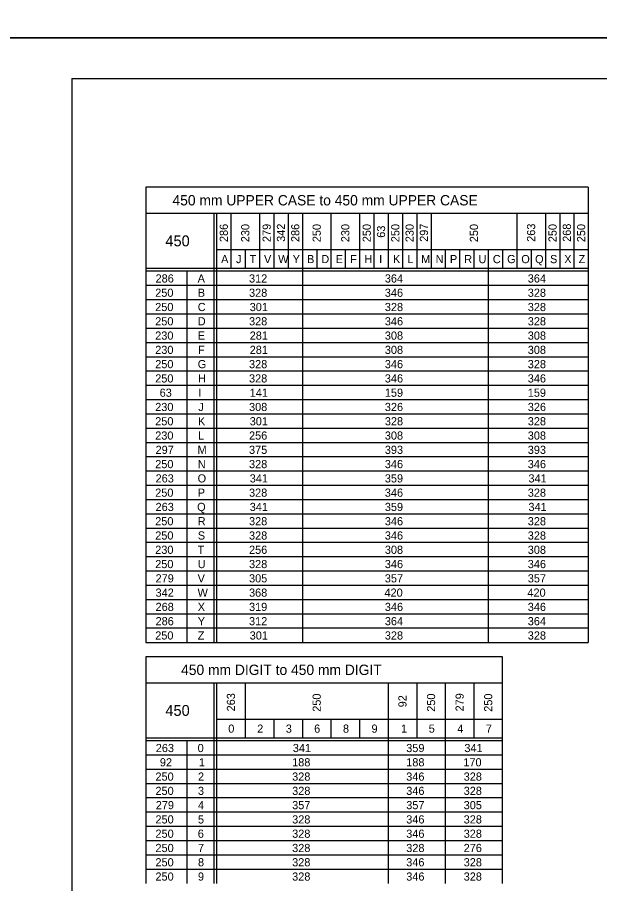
# Model space of a CAD drawing. Extents: x 637580 to 641849, y 297270 to 299646.
# Drawn here: x 638441.3 to 638655.2, y 298740.6 to 299059.1 of the extents above; entities that cross this region are included whole.
import ezdxf

# ---------------------------------------------------------------- set-up
doc = ezdxf.new("R2010")
doc.units = 0
for name, color, linetype in [('1', 7, 'Continuous'), ('2', 7, 'Continuous'), ('XCS-GRID-HVGL', 7, 'Continuous')]:
    doc.layers.add(name, color=color, linetype=linetype)

msp = doc.modelspace()

# ---------------------------------------------------------------- linework, layer by layer
at = {"layer": '1'}
for q in [(639247.31, 299036.63), (638461.31, 298472.63)]:
    msp.add_line((638461.31, 299036.63), q, dxfattribs=at)
at = {"layer": '2'}
for p, q in [((638651.01, 298996.63), (638488.51, 298996.63)), ((638488.51, 298996.63), (638488.51, 298829.25)), ((638651.01, 298996.63), (638651.01, 298829.25)), ((638488.51, 298987.13), (638651.01, 298987.13)), ((638513.51, 298987.13), (638513.51, 298829.25)), ((638514.51, 298987.13), (638514.51, 298829.25)), ((638519.76, 298987.13), (638519.76, 298966.75)), ((638530.26, 298987.13), (638530.26, 298966.75)), ((638535.51, 298987.13), (638535.51, 298966.75)), ((638540.76, 298987.13), (638540.76, 298966.75)), ((638546.01, 298987.13), (638546.01, 298829.25)), ((638556.51, 298987.13), (638556.51, 298966.75)), ((638567.01, 298987.13), (638567.01, 298966.75)), ((638572.26, 298987.13), (638572.26, 298966.75)), ((638577.51, 298987.13), (638577.51, 298966.75)), ((638582.76, 298987.13), (638582.76, 298966.75)), ((638588.01, 298987.13), (638588.01, 298966.75)), ((638593.26, 298987.13), (638593.26, 298966.75)), ((638624.76, 298987.13), (638624.76, 298966.75)), ((638635.26, 298987.13), (638635.26, 298966.75)), ((638640.51, 298987.13), (638640.51, 298966.75)), ((638645.76, 298987.13), (638645.76, 298966.75)), ((638514.51, 298973.75), (638651.01, 298973.75)), ((638525.01, 298973.75), (638525.01, 298966.75)), ((638551.26, 298973.75), (638551.26, 298966.75)), ((638561.76, 298973.75), (638561.76, 298966.75)), ((638598.51, 298973.75), (638598.51, 298966.75)), ((638603.76, 298973.75), (638603.76, 298966.75)), ((638609.01, 298973.75), (638609.01, 298966.75)), ((638609.01, 298973.75), (638609.01, 298966.75)), ((638614.26, 298973.75), (638614.26, 298829.25)), ((638619.51, 298973.75), (638619.51, 298966.75)), ((638630.01, 298973.75), (638630.01, 298966.75)), ((638651.01, 298966.75), (638488.51, 298966.75)), ((638651.01, 298965.75), (638488.51, 298965.75)), ((638503.51, 298965.75), (638503.51, 298829.25)), ((638651.01, 298960.5), (638488.51, 298960.5)), ((638651.01, 298955.25), (638488.51, 298955.25)), ((638651.01, 298950), (638488.51, 298950)), ((638651.01, 298944.75), (638488.51, 298944.75)), ((638651.01, 298939.5), (638488.51, 298939.5)), ((638651.01, 298934.25), (638488.51, 298934.25)), ((638651.01, 298929), (638488.51, 298929)), ((638651.01, 298923.75), (638488.51, 298923.75)), ((638651.01, 298918.5), (638488.51, 298918.5)), ((638651.01, 298913.25), (638488.51, 298913.25)), ((638651.01, 298908), (638488.51, 298908)), ((638651.01, 298902.75), (638488.51, 298902.75)), ((638651.01, 298897.5), (638488.51, 298897.5)), ((638651.01, 298892.25), (638488.51, 298892.25)), ((638651.01, 298887), (638488.51, 298887)), ((638651.01, 298881.75), (638488.51, 298881.75)), ((638651.01, 298876.5), (638488.51, 298876.5)), ((638651.01, 298871.25), (638488.51, 298871.25)), ((638651.01, 298866), (638488.51, 298866)), ((638651.01, 298860.75), (638488.51, 298860.75)), ((638651.01, 298855.5), (638488.51, 298855.5)), ((638651.01, 298850.25), (638488.51, 298850.25)), ((638651.01, 298845), (638488.51, 298845)), ((638651.01, 298839.75), (638488.51, 298839.75)), ((638651.01, 298834.5), (638488.51, 298834.5)), ((638488.51, 298829.25), (638488.51, 298829.25)), ((638488.51, 298829.25), (638651.01, 298829.25)), ((638619.51, 298824), (638488.51, 298824)), ((638488.51, 298824), (638488.51, 298740.63)), ((638619.51, 298740.63), (638619.51, 298824)), ((638488.51, 298814.5), (638619.51, 298814.5)), ((638513.51, 298814.5), (638513.51, 298740.63)), ((638514.51, 298814.5), (638514.51, 298740.63)), ((638525.01, 298814.5), (638525.01, 298794.13)), ((638577.51, 298814.5), (638577.51, 298740.63)), ((638588.01, 298814.5), (638588.01, 298794.13)), ((638598.51, 298814.5), (638598.51, 298740.63)), ((638609.01, 298814.5), (638609.01, 298794.13)), ((638514.51, 298801.13), (638619.51, 298801.13)), ((638535.51, 298801.13), (638535.51, 298794.13)), ((638546.01, 298801.13), (638546.01, 298794.13)), ((638556.51, 298801.13), (638556.51, 298794.13)), ((638567.01, 298801.13), (638567.01, 298794.13)), ((638619.51, 298794.13), (638488.51, 298794.13)), ((638619.51, 298793.13), (638488.51, 298793.13)), ((638503.51, 298793.13), (638503.51, 298740.63)), ((638619.51, 298787.88), (638488.51, 298787.88)), ((638619.51, 298782.63), (638488.51, 298782.63)), ((638619.51, 298777.38), (638488.51, 298777.38)), ((638619.51, 298772.13), (638488.51, 298772.13)), ((638619.51, 298766.88), (638488.51, 298766.88)), ((638619.51, 298761.63), (638488.51, 298761.63)), ((638619.51, 298756.38), (638488.51, 298756.38)), ((638619.51, 298751.13), (638488.51, 298751.13)), ((638619.51, 298745.88), (638488.51, 298745.88))]:
    msp.add_line(p, q, dxfattribs=at)
at = {"layer": 'XCS-GRID-HVGL'}
for points in [[(638421.31, 299645.63), (639262.31, 299645.63), (639262.31, 299051.63), (638421.31, 299051.63)], [(638421.31, 299051.63), (639262.31, 299051.63), (639262.31, 298457.63), (638421.31, 298457.63)]]:
    msp.add_lwpolyline(points, close=True, dxfattribs=at)

# ---------------------------------------------------------------- texts
at = {"layer": '2'}
for s, height, p in [('450 mm UPPER CASE to 450 mm UPPER CASE', 3.8, (638498.3, 298989.98)), ('450', 4, (638495.7, 298974.94)), ('A', 3, (638516.16, 298968.75)), ('J', 3, (638521.64, 298968.75)), ('T', 3, (638526.64, 298968.75)), ('V', 3, (638531.91, 298968.75)), ('W', 3, (638537.13, 298968.75)), ('Y', 3, (638542.44, 298968.75)), ('B', 3, (638547.7, 298968.75)), ('D', 3, (638552.95, 298968.75)), ('E', 3, (638558.22, 298968.75)), ('F', 3, (638563.52, 298968.75)), ('H', 3, (638568.79, 298968.75)), ('I', 3, (638574.2, 298968.75)), ('K', 3, (638579.29, 298968.75)), ('L', 3, (638584.54, 298968.75)), ('M', 3, (638589.63, 298968.75)), ('N', 3, (638594.95, 298968.75)), ('P', 3, (638600.2, 298968.75)), ('R', 3, (638605.45, 298968.75)), ('U', 3, (638610.69, 298968.75)), ('C', 3, (638615.95, 298968.75)), ('G', 3, (638621.2, 298968.75)), ('O', 3, (638626.41, 298968.75)), ('Q', 3, (638631.48, 298968.75)), ('S', 3, (638636.97, 298968.75)), ('X', 3, (638642.19, 298968.75)), ('Z', 3, (638647.45, 298968.75)), ('286', 3, (638492.08, 298961.63)), ('A', 3, (638507.53, 298961.63)), ('312', 3, (638526.41, 298961.63)), ('364', 3, (638576.29, 298961.63)), ('364', 3, (638628.79, 298961.63)), ('250', 3, (638491.95, 298956.38)), ('B', 3, (638507.58, 298956.38)), ('328', 3, (638526.41, 298956.38)), ('346', 3, (638576.29, 298956.38)), ('328', 3, (638628.79, 298956.38)), ('250', 3, (638491.95, 298951.13)), ('C', 3, (638507.58, 298951.13)), ('301', 3, (638526.66, 298951.13)), ('328', 3, (638576.29, 298951.13)), ('328', 3, (638628.79, 298951.13)), ('250', 3, (638491.95, 298945.88)), ('D', 3, (638507.58, 298945.88)), ('328', 3, (638526.41, 298945.88)), ('346', 3, (638576.29, 298945.88)), ('328', 3, (638628.79, 298945.88)), ('230', 3, (638491.95, 298940.63)), ('E', 3, (638507.59, 298940.63)), ('281', 3, (638526.66, 298940.63)), ('308', 3, (638576.29, 298940.63)), ('308', 3, (638628.79, 298940.63)), ('230', 3, (638491.95, 298935.38)), ('F', 3, (638507.65, 298935.38)), ('281', 3, (638526.66, 298935.38)), ('308', 3, (638576.29, 298935.38)), ('308', 3, (638628.79, 298935.38)), ('250', 3, (638491.95, 298930.13)), ('G', 3, (638507.58, 298930.13)), ('328', 3, (638526.41, 298930.13)), ('346', 3, (638576.29, 298930.13)), ('328', 3, (638628.79, 298930.13)), ('250', 3, (638491.95, 298924.88)), ('H', 3, (638507.66, 298924.88)), ('328', 3, (638526.41, 298924.88)), ('346', 3, (638576.29, 298924.88)), ('346', 3, (638628.79, 298924.88)), ('63', 3, (638493.58, 298919.63)), ('I', 3, (638507.83, 298919.63)), ('141', 3, (638526.66, 298919.63)), ('159', 3, (638576.29, 298919.63)), ('159', 3, (638628.79, 298919.63)), ('230', 3, (638491.95, 298914.38)), ('J', 3, (638507.77, 298914.38)), ('308', 3, (638526.41, 298914.38)), ('326', 3, (638576.29, 298914.38)), ('326', 3, (638628.79, 298914.38)), ('250', 3, (638491.95, 298909.13)), ('K', 3, (638507.66, 298909.13)), ('301', 3, (638526.66, 298909.13)), ('328', 3, (638576.29, 298909.13)), ('328', 3, (638628.79, 298909.13)), ('230', 3, (638491.95, 298903.88)), ('L', 3, (638507.66, 298903.88)), ('256', 3, (638526.41, 298903.88)), ('308', 3, (638576.29, 298903.88)), ('308', 3, (638628.79, 298903.88)), ('297', 3, (638492.08, 298898.63)), ('M', 3, (638507.51, 298898.63)), ('375', 3, (638526.41, 298898.63)), ('393', 3, (638576.29, 298898.63)), ('393', 3, (638628.79, 298898.63)), ('250', 3, (638491.95, 298893.38)), ('328', 3, (638526.41, 298893.38)), ('346', 3, (638576.29, 298893.38)), ('346', 3, (638628.79, 298893.38)), ('N', 3, (638507.58, 298893.38)), ('263', 3, (638492.08, 298888.13)), ('O', 3, (638507.53, 298888.13)), ('341', 3, (638526.66, 298888.13)), ('359', 3, (638576.29, 298888.13)), ('341', 3, (638629.04, 298888.13)), ('250', 3, (638491.95, 298882.88)), ('P', 3, (638507.58, 298882.88)), ('328', 3, (638526.41, 298882.88)), ('346', 3, (638576.29, 298882.88)), ('328', 3, (638628.79, 298882.88)), ('263', 3, (638492.08, 298877.63)), ('Q', 3, (638507.35, 298877.63)), ('341', 3, (638526.66, 298877.63)), ('359', 3, (638576.29, 298877.63)), ('341', 3, (638629.04, 298877.63)), ('250', 3, (638491.95, 298872.38)), ('R', 3, (638507.58, 298872.38)), ('328', 3, (638526.41, 298872.38)), ('346', 3, (638576.29, 298872.38)), ('328', 3, (638628.79, 298872.38)), ('250', 3, (638491.95, 298867.13)), ('S', 3, (638507.59, 298867.13)), ('328', 3, (638526.41, 298867.13)), ('346', 3, (638576.29, 298867.13)), ('328', 3, (638628.79, 298867.13)), ('230', 3, (638491.95, 298861.88)), ('T', 3, (638507.52, 298861.88)), ('256', 3, (638526.41, 298861.88)), ('308', 3, (638576.29, 298861.88)), ('308', 3, (638628.79, 298861.88)), ('250', 3, (638491.95, 298856.63)), ('U', 3, (638507.57, 298856.63)), ('328', 3, (638526.41, 298856.63)), ('346', 3, (638576.29, 298856.63)), ('346', 3, (638628.79, 298856.63)), ('279', 3, (638492.08, 298851.38)), ('V', 3, (638507.53, 298851.38)), ('305', 3, (638526.41, 298851.38)), ('357', 3, (638576.29, 298851.38)), ('357', 3, (638628.79, 298851.38)), ('342', 3, (638492.08, 298846.13)), ('W', 3, (638507.51, 298846.13)), ('368', 3, (638526.41, 298846.13)), ('420', 3, (638576.16, 298846.13)), ('420', 3, (638628.66, 298846.13)), ('268', 3, (638492.08, 298840.88)), ('X', 3, (638507.57, 298840.88)), ('319', 3, (638526.41, 298840.88)), ('346', 3, (638576.29, 298840.88)), ('346', 3, (638628.79, 298840.88)), ('286', 3, (638492.08, 298835.63)), ('Y', 3, (638507.57, 298835.63)), ('312', 3, (638526.41, 298835.63)), ('364', 3, (638576.29, 298835.63)), ('364', 3, (638628.79, 298835.63)), ('250', 3, (638491.95, 298830.38)), ('Z', 3, (638507.58, 298830.38)), ('301', 3, (638526.66, 298830.38)), ('328', 3, (638576.29, 298830.38)), ('328', 3, (638628.79, 298830.38)), ('450 mm DIGIT to 450 mm DIGIT', 3.8, (638501.46, 298817.35)), ('450', 4, (638495.7, 298802.31)), ('0', 3, (638518.78, 298796.13)), ('2', 3, (638529.41, 298796.13)), ('3', 3, (638539.91, 298796.13)), ('6', 3, (638550.33, 298796.13)), ('8', 3, (638560.91, 298796.13)), ('9', 3, (638571.4, 298796.13)), ('1', 3, (638582.25, 298796.13)), ('5', 3, (638592.41, 298796.13)), ('4', 3, (638602.91, 298796.13)), ('7', 3, (638613.41, 298796.13)), ('263', 3, (638492.16, 298789)), ('0', 3, (638507.53, 298789)), ('341', 3, (638542.5, 298789)), ('359', 3, (638584.15, 298789)), ('341', 3, (638605.5, 298789)), ('92', 3, (638493.66, 298783.75)), ('1', 3, (638508, 298783.75)), ('188', 3, (638542.25, 298783.75)), ('188', 3, (638584.15, 298783.75)), ('170', 3, (638605.13, 298783.75)), ('250', 3, (638492.04, 298778.5)), ('2', 3, (638507.66, 298778.5)), ('328', 3, (638542.25, 298778.5)), ('346', 3, (638584.15, 298778.5)), ('328', 3, (638605.25, 298778.5)), ('250', 3, (638492.04, 298773.25)), ('3', 3, (638507.66, 298773.25)), ('328', 3, (638542.25, 298773.25)), ('346', 3, (638584.15, 298773.25)), ('328', 3, (638605.25, 298773.25)), ('279', 3, (638492.16, 298768)), ('4', 3, (638507.66, 298768)), ('357', 3, (638542.25, 298768)), ('357', 3, (638584.15, 298768)), ('305', 3, (638605.25, 298768)), ('250', 3, (638492.04, 298762.75)), ('5', 3, (638507.66, 298762.75)), ('328', 3, (638542.25, 298762.75)), ('346', 3, (638584.15, 298762.75)), ('328', 3, (638605.25, 298762.75)), ('250', 3, (638492.04, 298757.5)), ('6', 3, (638507.58, 298757.5)), ('328', 3, (638542.25, 298757.5)), ('346', 3, (638584.15, 298757.5)), ('328', 3, (638605.25, 298757.5)), ('250', 3, (638492.04, 298752.25)), ('7', 3, (638507.66, 298752.25)), ('328', 3, (638542.25, 298752.25)), ('328', 3, (638584.15, 298752.25)), ('276', 3, (638605.25, 298752.25)), ('250', 3, (638492.04, 298747)), ('8', 3, (638507.66, 298747)), ('328', 3, (638542.25, 298747)), ('346', 3, (638584.15, 298747)), ('328', 3, (638605.25, 298747)), ('250', 3, (638492.04, 298741.75)), ('9', 3, (638507.65, 298741.75)), ('328', 3, (638542.25, 298741.75)), ('346', 3, (638584.15, 298741.75)), ('328', 3, (638605.25, 298741.75))]:
    msp.add_text(s, height=height, dxfattribs=at).set_placement(p)
for s, p in [('286', (638518.64, 298976.51)), ('230', (638526.51, 298976.46)), ('279', (638534.39, 298976.51)), ('342', (638539.64, 298976.59)), ('286', (638544.89, 298976.51)), ('250', (638552.76, 298976.46)), ('230', (638563.26, 298976.46)), ('250', (638571.14, 298976.46)), ('250', (638581.64, 298976.46)), ('230', (638586.89, 298976.46)), ('297', (638592.14, 298976.59)), ('250', (638610.51, 298976.46)), ('263', (638631.51, 298976.59)), ('250', (638639.39, 298976.46)), ('268', (638644.64, 298976.59)), ('250', (638649.89, 298976.46)), ('63', (638576.39, 298978.09)), ('263', (638521.26, 298803.96)), ('279', (638605.26, 298803.95)), ('250', (638552.76, 298803.83)), ('92', (638584.26, 298805.46)), ('250', (638594.76, 298803.83)), ('250', (638615.76, 298803.83))]:
    msp.add_text(s, height=3, rotation=90, dxfattribs=at).set_placement(p)

doc.saveas('drawing.dxf')
